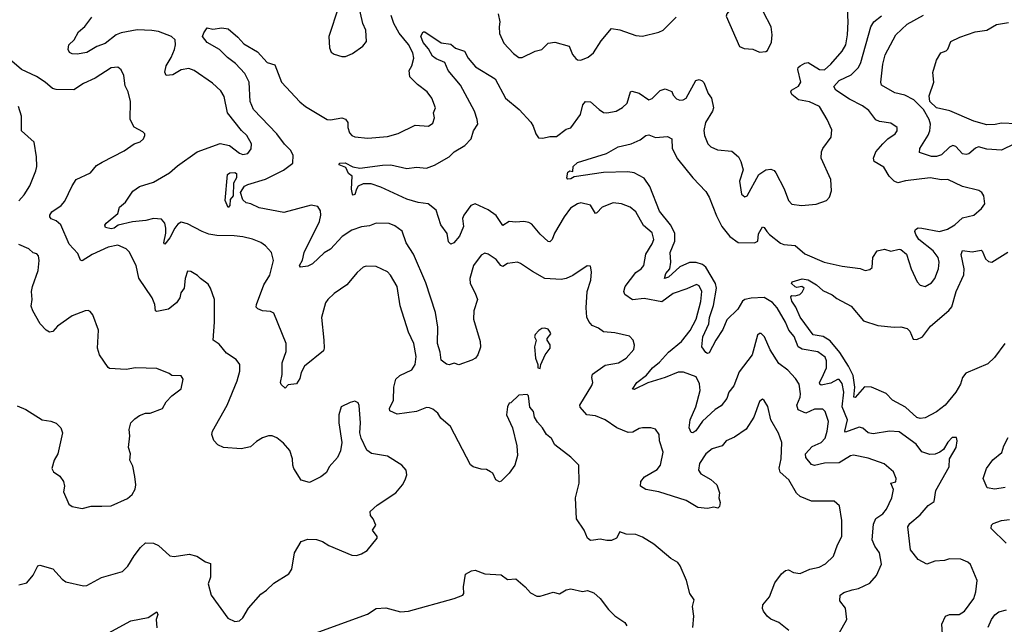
# Model space of a CAD drawing. Extents: x 2199565 to 2323334, y 894172 to 1018966.
# Tile 381 of 440: x 2264891 to 2270953, y 996005 to 999729. Entities that reach past the tile are written whole.
import ezdxf

# ---------------------------------------------------------------- set-up
doc = ezdxf.new("R2010")
doc.units = 0

msp = doc.modelspace()

# ---------------------------------------------------------------- linework, layer by layer
at = {"layer": '0CON10XD'}
for points in [[(2269445, 999528), (2269485, 999532), (2269495, 999540), (2269519.3, 999590.7), (2269523.8, 999635), (2269518, 999685), (2269469.2, 999775), (2269452.5, 999865), (2269437.5, 999905), (2269409.7, 999939.7), (2269385, 999953.3), (2269342.3, 999937.7), (2269315, 999913.3), (2269289.1, 999860.9), (2269268.6, 999835), (2269262.9, 999787.1), (2269243.8, 999765), (2269240.7, 999750.7), (2269323, 999563), (2269351.7, 999551.7), (2269405, 999548), (2269445, 999528)], [(2266853.8, 999805), (2266794.2, 999625), (2266798.8, 999555), (2266809.3, 999529.3), (2266826.4, 999516.4), (2266875, 999501.2), (2266897.3, 999502.7), (2266939.7, 999520.3), (2267003.3, 999565), (2267026.2, 999595), (2267021.4, 999665), (2267004.2, 999705), (2266978.8, 999815)], [(2269025, 997186.5), (2269012.1, 997215), (2269018.1, 997265), (2269052.6, 997345), (2269080, 997445), (2269076.7, 997486.7), (2269055, 997529.5), (2268978, 997558), (2268945, 997557.8), (2268865.7, 997524.3), (2268757.3, 997492.7), (2268675, 997450.8), (2268664.2, 997454.2), (2268690.4, 997495), (2268750.2, 997539.8), (2268785.9, 997584.1), (2268830.9, 997619.1), (2268885, 997680.9), (2268965, 997747.8), (2269019.4, 997815), (2269055.2, 997885), (2269085, 997993.3), (2269089.6, 998055), (2269075, 998089.2), (2269058.5, 998098.5), (2268997.9, 998072.1), (2268915, 998041.5), (2268845, 997991.5), (2268735, 998012.5), (2268663, 998003), (2268617, 998037), (2268610.8, 998055), (2268617.8, 998085), (2268685, 998171.4), (2268718, 998195), (2268734.2, 998215), (2268745.5, 998285), (2268785, 998348), (2268795.4, 998375), (2268785, 998415.8), (2268730.5, 998460.5), (2268685, 998546.2), (2268650, 998575), (2268595, 998594.4), (2268545, 998600), (2268476.2, 998575), (2268445, 998540), (2268435, 998536.2), (2268405, 998585.7), (2268345, 998600), (2268325, 998595.6), (2268282.2, 998567.8), (2268243.1, 998515), (2268183.9, 998415), (2268168.8, 998375), (2268155, 998361.1), (2268145, 998363.5), (2268095, 998407.8), (2268045, 998469.2), (2268025, 998480), (2267995, 998485.6), (2267945, 998481.2), (2267905, 998486.4), (2267865, 998461.4), (2267825, 998523.5), (2267775, 998558.5), (2267694.4, 998595.6), (2267669.2, 998585), (2267625.6, 998525), (2267617.5, 998505), (2267622.5, 998455), (2267599.4, 998395), (2267564, 998355), (2267545, 998345.8), (2267530.5, 998360.5), (2267522.4, 998412.4), (2267484.5, 998465), (2267455.6, 998555), (2267405.3, 998595.3), (2267345, 998602.9), (2267275, 998622.5), (2267115, 998698.1), (2267055, 998716.9), (2267005, 998718.8), (2266975.5, 998704.5), (2266965.6, 998685), (2266955, 998652), (2266945, 998648.8), (2266940, 998655), (2266934.5, 998685), (2266937.5, 998765), (2266915, 998782.5), (2266898, 998818), (2266857.5, 998835), (2266860, 998845), (2266895, 998846.9), (2266941.9, 998821.9), (2266984.3, 998814.3), (2267125, 998833.5), (2267175, 998834.5), (2267275, 998812.1), (2267335, 998820), (2267395.9, 998814.1), (2267445, 998833.1), (2267535, 998883.5), (2267565, 998915.5), (2267632.5, 998955), (2267670.6, 998995), (2267685.6, 999045), (2267710.6, 999085), (2267707.3, 999115), (2267690.4, 999165), (2267605.7, 999325.7), (2267528.1, 999415), (2267508.1, 999465), (2267455, 999488.2), (2267431.8, 999505), (2267408.7, 999548.7), (2267375, 999589.4), (2267361.7, 999628.3), (2267375, 999654), (2267385, 999654.3), (2267486.2, 999586.2), (2267545, 999578.5), (2267573.9, 999553.9), (2267630, 999535), (2267651.7, 999491.7), (2267698, 999438), (2267817.9, 999365), (2267881.8, 999245), (2267965.7, 999175), (2268037.4, 999097.4), (2268052.6, 999072.6), (2268068.1, 999025), (2268085, 999001.4), (2268111.2, 998998.8), (2268155, 999009.2), (2268195, 999010), (2268255, 999054), (2268285, 999063.3), (2268344.3, 999145), (2268358.1, 999205), (2268375, 999224.4), (2268405, 999223.3), (2268459.2, 999175), (2268485, 999156.9), (2268505, 999154.3), (2268562.5, 999165), (2268602.7, 999187.3), (2268630, 999215), (2268651.2, 999285), (2268660.5, 999289.5), (2268705, 999275.8), (2268765, 999235.6), (2268785, 999242.5), (2268835, 999292.9), (2268865, 999302.5), (2268905, 999286.2), (2268915, 999263.8), (2268935, 999241.2), (2268954.1, 999234.1), (2268975, 999235.8), (2268995, 999246.2), (2269054.4, 999355), (2269075, 999360), (2269092.7, 999352.7), (2269102.7, 999342.7), (2269130, 999275), (2269149.4, 999245), (2269161.4, 999185), (2269155.8, 999165), (2269112.9, 999095), (2269102.7, 999047.3), (2269106, 999015), (2269128, 998965), (2269146.8, 998946.8), (2269187.9, 998927.9), (2269275, 998920), (2269315.7, 998885), (2269330.8, 998855), (2269344.2, 998805), (2269321.9, 998735), (2269334.3, 998654.3), (2269355, 998638.8), (2269370, 998645), (2269441.2, 998775), (2269485, 998804.2), (2269515, 998808.1), (2269535, 998800.6), (2269546, 998786), (2269598, 998688), (2269624.7, 998614.7), (2269645, 998592), (2269705, 998584.2), (2269795, 998592), (2269857.5, 998615), (2269876.2, 998635), (2269888.8, 998675), (2269884.2, 998745), (2269825.5, 998875), (2269828.1, 998915), (2269835.7, 998935), (2269887.5, 999005), (2269890.3, 999050.3), (2269863.1, 999115), (2269815.8, 999195), (2269752.4, 999222.4), (2269685.8, 999235), (2269645, 999267.5), (2269638.1, 999285), (2269642.5, 999295), (2269685, 999319.1), (2269700, 999345), (2269681.4, 999421.4), (2269684.4, 999435), (2269695.6, 999445), (2269725, 999462), (2269745, 999466.1), (2269815, 999422.9), (2269845, 999419.6), (2269885, 999455.5), (2269954.8, 999535.3), (2269976, 999575), (2269987.3, 999635), (2269991.8, 999715), (2269987.1, 999795)], [(2267837.5, 999765), (2267847.1, 999715), (2267841.9, 999685), (2267845.8, 999644.2), (2267871.4, 999585), (2267930.2, 999520.2), (2267965, 999495.8), (2267985, 999496), (2268065, 999536), (2268105, 999546), (2268145, 999584.2), (2268185, 999590), (2268273.8, 999565), (2268294.6, 999515), (2268315, 999490), (2268325, 999482), (2268345, 999480), (2268391.2, 999498.8), (2268423.8, 999525), (2268470.8, 999599.2), (2268535, 999673.8), (2268585, 999665.6), (2268685, 999630.6), (2268725, 999628), (2268825, 999652.5), (2268853.3, 999665), (2268932.5, 999745)], [(2271015, 998963.6), (2270934.7, 998925.3), (2270845, 998931.5), (2270794.6, 998945.4), (2270775, 998937.1), (2270735, 998902.9), (2270717.7, 998897.7), (2270695, 998901.9), (2270655, 998947.1), (2270635, 998953.9), (2270615, 998943.8), (2270565, 998897.3), (2270535, 998886.2), (2270505, 998885.4), (2270431.4, 998911.4), (2270432.2, 998935), (2270483.1, 999016.9), (2270494.2, 999045), (2270497.4, 999085), (2270489.5, 999115), (2270455, 999176.3), (2270395, 999234.7), (2270339.2, 999265), (2270277.7, 999277.7), (2270196.2, 999325), (2270192, 999345), (2270204.5, 999454.5), (2270218.3, 999511.7), (2270285.6, 999635), (2270355, 999701.1), (2270455, 999757.5)], [(2267174.5, 998154.5), (2267155, 998175.7), (2267085, 998208.1), (2267025, 998210), (2267005.6, 998204.4), (2266968.3, 998171.7), (2266905, 998095.8), (2266827.6, 998042.4), (2266788, 998005), (2266774.3, 997985), (2266750, 997895), (2266763.6, 997755), (2266765.6, 997705), (2266760.5, 997689.5), (2266644.6, 997595.4), (2266624.4, 997555), (2266615, 997518.8), (2266595, 997486.2), (2266545, 997480), (2266525, 997460), (2266501.2, 997481.2), (2266496, 997495), (2266506.8, 997543.2), (2266507.5, 997615), (2266532.7, 997685), (2266531.1, 997735), (2266455, 997921.2), (2266435, 997931.1), (2266385, 997935.6), (2266358.2, 997948.2), (2266348, 997958), (2266349.7, 997975), (2266394, 998096), (2266431.1, 998155), (2266454.3, 998245), (2266441.2, 998295), (2266405, 998336.2), (2266376.4, 998356.4), (2266325, 998376.9), (2266265, 998390.8), (2266211.7, 998398.3), (2266105, 998399.4), (2266055, 998408.9), (2266015, 998423.6), (2265925, 998471.9), (2265885, 998481.4), (2265865, 998470), (2265845.3, 998444.7), (2265816.1, 998385), (2265785, 998346), (2265778.6, 998355), (2265790.4, 998415), (2265790, 998445), (2265784.3, 998475), (2265765, 998500), (2265715.9, 998504.1), (2265667.3, 998492.7), (2265585, 998484.4), (2265497.4, 998462.6), (2265471.9, 998445), (2265455, 998441.7), (2265418.9, 998448.9), (2265415, 998462.5), (2265423.3, 998475), (2265495.4, 998535), (2265505.5, 998575), (2265542, 998605), (2265587, 998673), (2265628.7, 998701.3), (2265715, 998729.1), (2265814.3, 998785), (2265862, 998828), (2265984.5, 998915.5), (2266125, 998965.8), (2266182.5, 998955), (2266245, 998906.2), (2266265, 998899.2), (2266295, 998903.8), (2266316.8, 998933.2), (2266319.2, 998965), (2266290, 999015), (2266256.7, 999046.7), (2266170, 999155), (2266150, 999255), (2266130.3, 999290.3), (2266078.7, 999338.7), (2265965, 999415.6), (2265932.4, 999427.6), (2265885, 999419.6), (2265835, 999389.5), (2265792.9, 999385), (2265784.6, 999405), (2265792.2, 999445), (2265823.3, 999495), (2265843.3, 999545), (2265850.6, 999575), (2265848.6, 999605), (2265826.7, 999625), (2265745, 999655.3), (2265705, 999663.3), (2265615, 999666.6), (2265515, 999647.4), (2265484.8, 999635.2), (2265416.9, 999583.1), (2265365.3, 999564.7), (2265305, 999527.1), (2265245, 999516.5), (2265215, 999518.9), (2265197.3, 999527.3), (2265190.6, 999545), (2265193.8, 999575), (2265226.2, 999605), (2265253.3, 999655), (2265292.6, 999687.4), (2265334.6, 999745.4)], [(2269626.1, 995966.1), (2269565, 996016.2), (2269515.8, 996035.8), (2269493.3, 996055), (2269470, 996085), (2269463.3, 996103.3), (2269466.7, 996125), (2269506.2, 996175), (2269539.5, 996260.5), (2269580, 996315), (2269605, 996336.2), (2269625, 996340), (2269654.3, 996324.3), (2269695, 996318), (2269755, 996344.2), (2269812.2, 996357.8), (2269851.9, 996378.1), (2269902, 996425), (2269925.7, 996495), (2269953.1, 996545), (2269952.2, 996645), (2269938, 996735), (2269905, 996763.3), (2269765, 996762.9), (2269695, 996793.1), (2269673.3, 996813.3), (2269625.7, 996895), (2269572.8, 996942.8), (2269566.1, 996966.1), (2269579.6, 997025), (2269584, 997125), (2269563, 997183), (2269515.7, 997265), (2269497, 997347), (2269475, 997383.3), (2269465, 997391.2), (2269445, 997376.7), (2269409.8, 997280.2), (2269363.1, 997206.9), (2269292.1, 997157.9), (2269240, 997135), (2269215.5, 997104.5), (2269155, 997085.6), (2269115, 997055.5), (2269076.7, 996995), (2269070, 996955), (2269085, 996932.5), (2269146.6, 996896.6), (2269183.8, 996865), (2269199.2, 996815), (2269196, 996785), (2269204, 996755), (2269199.5, 996730.5), (2269188.8, 996721.2), (2269165, 996726.2), (2269125, 996718), (2269065, 996724.2), (2268995, 996767.1), (2268825, 996821.4), (2268745.9, 996835.9), (2268712.5, 996855), (2268714.4, 996885), (2268737, 996913), (2268815, 996958.6), (2268835.6, 996985), (2268852, 997065), (2268830.8, 997135), (2268827.5, 997175), (2268805, 997207.5), (2268775.7, 997215.7), (2268725, 997215.5), (2268705, 997210.9), (2268665, 997188.2), (2268636.7, 997186.7), (2268567.5, 997215), (2268494.7, 997264.7), (2268435, 997290), (2268383.3, 997295), (2268342.1, 997342.1), (2268338.8, 997355), (2268413.9, 997476.1), (2268420, 997495), (2268413.8, 997525), (2268417.5, 997545), (2268495, 997600.8), (2268576.7, 997615), (2268625.4, 997644.6), (2268672.1, 997697.9), (2268676.9, 997725), (2268667.1, 997755), (2268645, 997780), (2268555, 997800.5), (2268485.4, 997805.4), (2268455, 997828.6), (2268415, 997845.6), (2268395, 997870), (2268383.4, 997896.6), (2268377.8, 997955), (2268384.4, 998055), (2268406.2, 998125), (2268411.2, 998175), (2268405, 998210), (2268385, 998212.5), (2268297.4, 998152.6), (2268255.6, 998134.4), (2268225, 998128.6), (2268124.6, 998134.6), (2268047.3, 998177.3), (2267975, 998228), (2267955, 998235.8), (2267895, 998227.1), (2267865, 998208.9), (2267854.1, 998214.1), (2267825, 998251.4), (2267775, 998285.6), (2267755, 998291.1), (2267731.4, 998278.6), (2267684.2, 998215), (2267662.9, 998135), (2267664.5, 998104.5), (2267695.4, 998045.4), (2267708.9, 998005), (2267687.3, 997935), (2267685.6, 997885), (2267726, 997746), (2267727.3, 997712.7), (2267712, 997665), (2267696.2, 997645), (2267675, 997632), (2267595, 997603.8), (2267565, 997613.3), (2267535, 997604), (2267517.7, 997607.7), (2267485, 997631.2), (2267480.2, 997680.2), (2267462.3, 997735), (2267465.4, 997835), (2267450, 997925), (2267391.2, 998108.8), (2267315.6, 998285), (2267270.6, 998355), (2267245, 998426), (2267200.2, 998460.2), (2267165, 998474.4), (2267085, 998475.6), (2267045, 998459.4), (2266995, 998452.5), (2266935, 998432.5), (2266876, 998394), (2266805, 998315.8), (2266765, 998293.1), (2266693.8, 998225), (2266665, 998210), (2266620, 998205), (2266612.9, 998215), (2266632.5, 998247.5), (2266643.1, 998295), (2266736.1, 998485), (2266745.5, 998525), (2266742.4, 998552.4), (2266727.6, 998577.6), (2266685, 998586.4), (2266517.7, 998542.3), (2266365, 998569.4), (2266315, 998595.7), (2266285, 998601.4), (2266265, 998620), (2266251.2, 998665), (2266275, 998703.4), (2266295, 998714.6), (2266405, 998746.9), (2266515, 998801.5), (2266571.9, 998845), (2266575.4, 998895), (2266558.8, 998925), (2266522.3, 998962.3), (2266475, 999025.4), (2266330, 999175), (2266309.6, 999225), (2266304.7, 999345), (2266277.8, 999397.8), (2266219.1, 999459.1), (2266170, 999495), (2266121.2, 999545), (2266045, 999588.8), (2266016.7, 999625), (2266025, 999647.5), (2266045, 999679.2), (2266080.7, 999670.7), (2266135, 999679.2), (2266175, 999672), (2266235, 999620.4), (2266270.2, 999580.2), (2266355, 999531.8), (2266415, 999465.7), (2266461.7, 999451.7), (2266502.3, 999345), (2266615, 999223.5), (2266650.8, 999195), (2266785, 999114.4), (2266805, 999111.9), (2266875, 999124), (2266897, 999117), (2266910.8, 999095), (2266910.8, 999065), (2266921.7, 999031.7), (2266935, 999016.2), (2266955, 999008), (2267035, 998999.4), (2267155, 999008.9), (2267221.7, 999028.3), (2267325, 999079.4), (2267407.3, 999072.7), (2267435, 999092.5), (2267443.8, 999125), (2267438, 999155), (2267451.2, 999185), (2267428.1, 999245), (2267399.2, 999285), (2267339.8, 999329.8), (2267292.5, 999377.5), (2267289.4, 999415), (2267305.7, 999445), (2267317.1, 999492.9), (2267311.1, 999525), (2267285, 999576.7), (2267226.8, 999646.8), (2267194.6, 999705), (2267178.9, 999755)], [(2270521.7, 996761.7), (2270530.6, 996829.4), (2270612.5, 996975), (2270616, 997025), (2270656, 997095), (2270663.3, 997135), (2270657.5, 997155), (2270632.5, 997155), (2270605, 997126.7), (2270577.3, 997082.7), (2270555.7, 997064.3), (2270526.6, 997053.4), (2270495, 997050.6), (2270445, 997067.5), (2270410, 997115), (2270305, 997191.5), (2270245, 997195.4), (2270145, 997179.2), (2270115, 997184.4), (2270082.2, 997212.2), (2270058.7, 997218.7), (2269975, 997189.4), (2269970.9, 997195), (2269986.5, 997265), (2269954, 997345), (2269964, 997435), (2269955, 997488.9), (2269935, 997512.7), (2269925, 997512.7), (2269885, 997490.7), (2269825, 997478), (2269816.2, 997485), (2269815.7, 997495), (2269828.8, 997521.2), (2269857.4, 997585), (2269858.2, 997628.2), (2269850.7, 997650.7), (2269805, 997682.9), (2269708.7, 997698.7), (2269683.6, 997713.6), (2269658.5, 997778.5), (2269627, 997817), (2269606.4, 997865), (2269555, 997953.8), (2269525, 997986.5), (2269475, 998017.6), (2269393.6, 998013.6), (2269355.8, 998005), (2269340, 997995), (2269311.4, 997945), (2269245, 997880), (2269220, 997820), (2269176.1, 997755), (2269135, 997676.2), (2269125, 997673.3), (2269115, 997680), (2269090, 997715), (2269095.9, 997775), (2269134.4, 997855.6), (2269138.4, 997895), (2269161.8, 997968.2), (2269181.1, 998075), (2269174, 998105), (2269115.3, 998205.3), (2269095, 998220.4), (2269055, 998233.4), (2269015, 998232.7), (2268955, 998206.7), (2268885, 998143.1), (2268860.8, 998135), (2268868.5, 998165), (2268893.3, 998195), (2268900, 998235), (2268896.1, 998295), (2268923.7, 998365), (2268923.3, 998415), (2268897.8, 998465), (2268830.5, 998550.5), (2268771.2, 998701.2), (2268735, 998752.8), (2268675, 998786.5), (2268635, 998792.7), (2268485, 998788.5), (2268305, 998762), (2268285, 998749.2), (2268266.4, 998746.4), (2268260, 998755), (2268265, 998790), (2268277, 998797), (2268297, 998793), (2268298.8, 998825), (2268325, 998849.4), (2268504.1, 998904.1), (2268575, 998945.5), (2268656.2, 998963.8), (2268710.8, 998989.3), (2268745, 999015.6), (2268765, 999018.9), (2268805, 999003.1), (2268878.9, 999008.9), (2268905.6, 998995), (2268907.1, 998935), (2268941.7, 998871.7), (2269035.3, 998755.3), (2269115, 998671.2), (2269136, 998636), (2269180.6, 998520.6), (2269213.2, 998455), (2269262.8, 998392.8), (2269315, 998357.5), (2269415.5, 998354.5), (2269434.4, 998365.6), (2269440.1, 998409.9), (2269465, 998454), (2269475, 998450), (2269491.1, 998425), (2269506.9, 998405), (2269575, 998351.8), (2269595, 998344.6), (2269665, 998337.9), (2269725, 998286.9), (2269843.3, 998235), (2269955, 998210.6), (2270065, 998195.7), (2270095, 998184), (2270125, 998190), (2270138.3, 998201.7), (2270143.8, 998265), (2270170, 998305), (2270215, 998315.7), (2270255, 998304), (2270304.3, 998315.7), (2270315, 998312.9), (2270350.8, 998285), (2270379.4, 998195), (2270416, 998115), (2270435, 998094.2), (2270465, 998085.8), (2270505, 998108), (2270525.8, 998135), (2270547.1, 998195), (2270551.8, 998235), (2270544.5, 998265), (2270514.4, 998305), (2270426.2, 998375), (2270408, 998405), (2270402, 998425), (2270405, 998437.5), (2270423.1, 998446.9), (2270445.5, 998445.5), (2270553.6, 998423.6), (2270602, 998438), (2270648.6, 998465), (2270695, 998508.1), (2270765, 998525.7), (2270811.2, 998565), (2270833.3, 998595), (2270826.7, 998645), (2270813.9, 998663.9), (2270795, 998676.2), (2270695, 998700.6), (2270605, 998744.3), (2270565, 998743.3), (2270495.6, 998754.4), (2270345, 998735.6), (2270296.4, 998723.6), (2270275, 998733.5), (2270244.2, 998764.2), (2270210.4, 998820.4), (2270150.8, 998855), (2270146.8, 998876.8), (2270160.9, 998915), (2270204.7, 998965.3), (2270235, 998994.4), (2270281.2, 999025), (2270293.8, 999045), (2270293.9, 999063.9), (2270255, 999092.5), (2270185, 999102.2), (2270161.5, 999111.5), (2270118.7, 999168.7), (2270078.9, 999198.9), (2269999.7, 999239.7), (2269915, 999294.6), (2269903.6, 999316.4), (2269936.5, 999355), (2270010.4, 999389.6), (2270054.7, 999435.3), (2270068.5, 999465), (2270131.1, 999685), (2270148.9, 999715), (2270196.9, 999753.1)], [(2271028.2, 999088.2), (2270935, 999091.2), (2270897, 999083), (2270845, 999082.2), (2270764.4, 999104.4), (2270617.9, 999167.9), (2270535.7, 999185), (2270494.3, 999225), (2270490.8, 999260.8), (2270518.8, 999345), (2270513.6, 999403.6), (2270535, 999480), (2270562.5, 999525), (2270595, 999537.5), (2270605, 999547.5), (2270623.3, 999595), (2270678.6, 999621.4), (2270773.3, 999655), (2270845, 999664.3), (2270905, 999699.2), (2270977.7, 999712.3)], [(2264885, 996247.5), (2264935, 996260), (2264975, 996306.7), (2265002.5, 996365), (2265015, 996370), (2265095, 996346.2), (2265152.4, 996282.4), (2265175, 996265.8), (2265285, 996241.4), (2265305, 996244.2), (2265395, 996294), (2265525, 996331.2), (2265557.3, 996362.7), (2265595, 996426.7), (2265635, 996478.8), (2265665.9, 996505.9), (2265715, 996504), (2265745, 996491.2), (2265816.1, 996426.1), (2265842.5, 996422.5), (2265935, 996437.5), (2265982.5, 996425), (2266035, 996390), (2266065, 996380), (2266065.8, 996295), (2266052, 996255), (2266070, 996185), (2266173, 996043), (2266215, 996022.5), (2266245, 996026.2), (2266265, 996044), (2266299.2, 996105), (2266375, 996191.2), (2266410, 996215), (2266455, 996258), (2266548.8, 996315), (2266566.2, 996345), (2266584, 996445), (2266625, 996516), (2266665, 996529.4), (2266717.6, 996527.6), (2266755, 996515.7), (2266795, 996490.8), (2266935, 996430), (2266965, 996428.8), (2266995, 996438.8), (2267029.5, 996460.5), (2267091.2, 996535), (2267092, 996545), (2267063.3, 996585), (2267083.8, 996615), (2267066.7, 996655), (2267050, 996675), (2267049.3, 996700.7), (2267091.2, 996738.8), (2267206.2, 996815), (2267248.8, 996865), (2267264.2, 996895.8), (2267274, 996925), (2267270, 996955), (2267244, 996985), (2267155, 997040), (2267056.4, 997056.4), (2267027.4, 997077.4), (2266992.4, 997152.4), (2266985.5, 997184.5), (2266990, 997245), (2266981.7, 997351.7), (2266975, 997368.8), (2266955, 997379.2), (2266925, 997372), (2266870, 997345), (2266856.7, 997295), (2266855.8, 997245), (2266874, 997125), (2266865.7, 997074.3), (2266847, 997033), (2266795.9, 996974.1), (2266780.5, 996939.5), (2266745, 996913.3), (2266675, 996878.8), (2266625, 996892.5), (2266578.8, 996965), (2266572, 996985), (2266571.2, 997025), (2266553.8, 997075), (2266515, 997120), (2266474.1, 997154.1), (2266446.4, 997166.4), (2266423.6, 997166.4), (2266385, 997154), (2266348.3, 997131.7), (2266312.7, 997097.3), (2266255, 997086), (2266145, 997094.2), (2266110.9, 997110.9), (2266087.3, 997137.3), (2266074.2, 997174.2), (2266078, 997195), (2266168.6, 997355), (2266230.8, 997505), (2266246.7, 997565), (2266246.7, 997605), (2266223.3, 997635), (2266164, 997675), (2266120.2, 997730.2), (2266083.1, 997755), (2266091.4, 997865), (2266090, 998005), (2266066.7, 998075), (2266050.7, 998100.7), (2266003.3, 998135), (2265985, 998153.3), (2265945, 998177.5), (2265925, 998180), (2265910, 998135), (2265903.3, 998075), (2265883.8, 998046.2), (2265876.7, 998015), (2265856.2, 997985), (2265806.7, 997945), (2265735, 997931.2), (2265726.7, 997936.7), (2265724, 997975), (2265707.5, 998015), (2265625, 998136.7), (2265608.9, 998215), (2265565, 998300), (2265546.7, 998316.7), (2265495, 998340.8), (2265435, 998328.8), (2265336.4, 998283.6), (2265275, 998244.3), (2265265, 998248.8), (2265248.6, 998288.6), (2265195, 998346.9), (2265144, 998465), (2265115, 998490.8), (2265085, 998502.9), (2265076.7, 998515), (2265076.5, 998525), (2265089.5, 998545), (2265145.7, 998585), (2265169.8, 998610.2), (2265215, 998706.2), (2265238, 998745), (2265326.7, 998785), (2265365, 998830), (2265398.8, 998851.2), (2265535, 998921.2), (2265595, 998963.3), (2265633.6, 998976.4), (2265652.5, 998995), (2265662.5, 999015), (2265662.5, 999025), (2265648.3, 999038.3), (2265595, 999067.5), (2265571.2, 999115), (2265572.5, 999225), (2265558, 999285), (2265540.9, 999320.9), (2265532, 999385), (2265515, 999420), (2265495, 999435.6), (2265455, 999431.9), (2265355, 999368.1), (2265285, 999335.6), (2265225, 999296.8), (2265115, 999298.5), (2265094.2, 999304.2), (2265048.9, 999345), (2264995, 999378.2), (2264902.3, 999422.3), (2264827.8, 999485)], [(2264886.4, 998613.6), (2264919.3, 998650.7), (2264954.5, 998705.5), (2264991.3, 998798.7), (2264996.5, 998825), (2264994.4, 998885), (2264980.8, 998975), (2264902.7, 999045), (2264902.9, 999135), (2264884.3, 999195)], [(2266175, 998571.4), (2266156.2, 998615), (2266170, 998775), (2266185.4, 998785.4), (2266215, 998787.5), (2266225, 998781.5), (2266226.7, 998755), (2266207, 998723), (2266205.6, 998645), (2266187.7, 998622.3), (2266184.2, 998585), (2266175, 998571.4)], [(2265396.9, 996733.1), (2265455, 996734.3), (2265555, 996780), (2265584, 996805), (2265602.1, 996837.9), (2265606.9, 996865), (2265600, 996915), (2265588.3, 996978.3), (2265570, 997015), (2265572.5, 997055), (2265562, 997095), (2265568.8, 997165), (2265566.2, 997205), (2265576.2, 997245), (2265599.7, 997270.3), (2265629.7, 997290.3), (2265665, 997306), (2265695, 997306), (2265770, 997335), (2265793.8, 997375), (2265828.3, 997411.7), (2265885.5, 997454.5), (2265898.6, 997515), (2265885, 997535.8), (2265827.5, 997537.5), (2265810.7, 997550.7), (2265735, 997580.6), (2265605, 997584), (2265545.9, 997574.1), (2265445, 997580.8), (2265435, 997587.5), (2265382, 997665), (2265370, 997705), (2265375.7, 997815.7), (2265340.7, 997910.7), (2265325, 997932.5), (2265313, 997937), (2265295, 997936.2), (2265215, 997904), (2265125, 997841.9), (2265095, 997808.6), (2265075, 997804.4), (2265055, 997815.8), (2265017.5, 997855), (2264972, 997935), (2264962, 997965), (2264968.8, 998005), (2264964, 998055), (2264969.2, 998085), (2265005.7, 998185), (2265011.2, 998245), (2265007.5, 998275), (2264995.9, 998285.9), (2264975, 998292), (2264947.8, 998317.8), (2264885, 998344.3)], [(2270955, 997734.3), (2270891.3, 997648.7), (2270851.2, 997608.8), (2270715, 997551.2), (2270696, 997525), (2270682.6, 997485), (2270654.8, 997435.2), (2270587.7, 997355), (2270535.5, 997314.5), (2270465, 997276.1), (2270435, 997273.3), (2270415, 997279.2), (2270345, 997343.2), (2270265.3, 997385.3), (2270225, 997427.5), (2270135, 997464.7), (2270092.6, 997467.4), (2270035, 997402.9), (2270026.7, 997405), (2270033.4, 997465), (2270022.7, 997537.3), (2269994, 997594), (2269939.1, 997679.1), (2269880.2, 997750.2), (2269837.8, 997777.8), (2269775, 997786.9), (2269695, 997895.8), (2269669.1, 997959.1), (2269644.2, 997995), (2269638.3, 998021.7), (2269645, 998030), (2269665, 998027.5), (2269693.6, 998036.4), (2269708.8, 998051.2), (2269720, 998075), (2269706.1, 998086.1), (2269675, 998078.8), (2269665, 998083.8), (2269643.3, 998105), (2269647.5, 998115), (2269708.1, 998131.9), (2269745, 998127.5), (2269795.8, 998095), (2269835, 998060), (2269893.3, 998035), (2269922.6, 998012.6), (2270010, 997965), (2270085, 997873.8), (2270175, 997845.6), (2270275, 997835.6), (2270315, 997838), (2270355, 997826.2), (2270371.2, 997811.2), (2270392.2, 997762.2), (2270415, 997758.6), (2270449.2, 997775), (2270498, 997842), (2270611.8, 997938.2), (2270629.7, 997960.3), (2270656.7, 998055), (2270703.1, 998156.9), (2270704.6, 998195), (2270686.6, 998283.4), (2270695, 998308), (2270755, 998300), (2270809.6, 998309.6), (2270816.4, 998305), (2270836, 998256), (2270855, 998238.9), (2270875, 998235.5), (2270975, 998296.2)], [(2269035.8, 995985), (2269040.8, 996055), (2269032.5, 996115), (2269044, 996155), (2269016.2, 996195), (2268996, 996275), (2268958, 996365), (2268943.8, 996385), (2268899.7, 996409.7), (2268795, 996499.2), (2268725, 996542), (2268685, 996559.2), (2268625, 996560), (2268585, 996573.8), (2268564.2, 996535.8), (2268535, 996522), (2268505, 996521.2), (2268465, 996530), (2268422.9, 996522.9), (2268405, 996522.2), (2268387.1, 996535), (2268365.7, 996585.7), (2268318.8, 996655), (2268313.1, 996785), (2268335.8, 996875), (2268333.3, 996985), (2268285, 997034.2), (2268185, 997110.8), (2268165, 997148.8), (2268133.8, 997175), (2268110, 997215), (2268079.2, 997249.2), (2268061.2, 997281.2), (2268053.3, 997315), (2268032.3, 997342.3), (2268022.5, 997412.5), (2268015, 997420), (2267965, 997416.7), (2267915, 997370), (2267905, 997367.5), (2267894.4, 997345), (2267888.6, 997295), (2267925.8, 997215), (2267952.5, 997105), (2267956, 997045), (2267938.8, 996985), (2267904, 996935), (2267855, 996886.7), (2267845, 996883.3), (2267823.3, 996895), (2267803.3, 996935), (2267790, 996945), (2267765, 996957.5), (2267731.4, 996961.4), (2267682.5, 996975), (2267667, 996987), (2267543, 997223), (2267484, 997274), (2267464.6, 997304.6), (2267435, 997330), (2267415, 997339.2), (2267395, 997339.4), (2267335, 997315.5), (2267215, 997298.6), (2267169.4, 997319.4), (2267167.8, 997335), (2267193.3, 997385), (2267194.4, 997465), (2267206.7, 997515), (2267231.7, 997538.3), (2267305, 997572), (2267325.5, 997605), (2267331.2, 997655), (2267317.8, 997735), (2267284.5, 997805), (2267234.2, 997965.8), (2267214.4, 998085), (2267174.5, 998154.5)], [(2268095, 997580), (2268100, 997605), (2268126.7, 997665), (2268156.4, 997706.4), (2268156.4, 997726.4), (2268137.5, 997755), (2268137.5, 997765), (2268160, 997795), (2268157.5, 997805), (2268145, 997822.5), (2268125, 997830), (2268105, 997826.7), (2268087.5, 997815), (2268065, 997790), (2268060, 997775), (2268070, 997755), (2268060, 997715), (2268066.2, 997645), (2268080, 997605), (2268080, 997585), (2268095, 997580)], [(2269860.4, 995815), (2269983.3, 996035), (2269974.4, 996104.4), (2269940.3, 996150.3), (2269941.2, 996185), (2269965, 996200), (2270017, 996217), (2270054.3, 996225.7), (2270125, 996258.8), (2270166.2, 996305), (2270196.7, 996375), (2270184.2, 996445), (2270155.5, 996485.5), (2270139.1, 996525), (2270147.7, 996622.3), (2270162.3, 996657.7), (2270205, 996685.6), (2270227.1, 996715), (2270260, 996785), (2270270, 996835), (2270253.8, 996875), (2270285, 996883.3), (2270285.9, 996904.1), (2270270, 996945), (2270213.4, 996993.4), (2270115, 997027.5), (2270025, 997047.5), (2270005, 997043.3), (2269935, 996998.9), (2269845, 996997.5), (2269785, 996982.9), (2269765, 996990), (2269731.4, 997031.4), (2269728.9, 997055), (2269770.7, 997099.3), (2269825, 997125.4), (2269849.3, 997150.7), (2269862.7, 997195), (2269870.8, 997255), (2269850, 997315), (2269835, 997329.2), (2269785, 997330.4), (2269730, 997305), (2269683.2, 997325), (2269676.1, 997355), (2269696.7, 997405), (2269698.9, 997425), (2269688.9, 997485), (2269668.1, 997518.1), (2269619.9, 997569.9), (2269565, 997611.2), (2269511.9, 997695), (2269476.7, 997775), (2269455, 997796.7), (2269445, 997796.2), (2269434, 997785), (2269399.4, 997665), (2269320.8, 997559.2), (2269287.1, 997472.9), (2269256.7, 997435), (2269244.5, 997395), (2269209.8, 997350.2), (2269172.4, 997327.6), (2269094.8, 997255.2), (2269052.8, 997197.2), (2269035, 997184.5), (2269025, 997186.5)], [(2264875, 997350), (2264928.3, 997328.3), (2265030, 997265), (2265083.3, 997256.7), (2265115, 997243.8), (2265143.8, 997215), (2265153.8, 997185), (2265126, 997055), (2265103.3, 997015), (2265090, 996965), (2265100, 996945), (2265137.7, 996917.7), (2265160, 996885), (2265167.1, 996855), (2265161.7, 996821.7), (2265194.1, 996744.1), (2265215, 996731.2), (2265275, 996719.2), (2265331.7, 996731.7), (2265396.9, 996733.1)], [(2270958.3, 996848.3), (2270895, 996838), (2270846.1, 996846.1), (2270822.5, 996902.5), (2270842.5, 996965), (2270881.5, 997018.5), (2270937.2, 997062.8), (2270950, 997105), (2270975.7, 997155)], [(2270572.9, 995945), (2270568.8, 996005), (2270590, 996055), (2270615, 996066), (2270675, 996065.8), (2270708, 996085), (2270765.5, 996165), (2270777.8, 996205), (2270786, 996275), (2270744.2, 996374.2), (2270728.3, 996388.3), (2270685.5, 996405.5), (2270615, 996407.5), (2270585, 996398.5), (2270525, 996393.1), (2270475, 996374.5), (2270422.9, 996405), (2270375, 996463.8), (2270359.4, 996605), (2270371.9, 996625), (2270435, 996678.9), (2270484, 996736), (2270521.7, 996761.7)], [(2270964.1, 996504.1), (2270871.2, 996595), (2270873.8, 996615), (2270885, 996625.8), (2270935, 996644.3), (2270985, 996650)], [(2266665, 995933.8), (2267031.7, 996068.3), (2267085, 996103.3), (2267145, 996106), (2267235, 996082), (2267285, 996086), (2267565.8, 996164.2), (2267620, 996185), (2267626, 996195), (2267624, 996235), (2267636.4, 996313.6), (2267672.5, 996335), (2267695, 996338), (2267755, 996315.7), (2267855, 996310.6), (2267895, 996281.1), (2267945, 996284.2), (2268003.8, 996235), (2268035, 996198), (2268075, 996179.4), (2268095, 996178.6), (2268175, 996202), (2268215, 996192.5), (2268255, 996216.7), (2268285, 996223.8), (2268355, 996206.2), (2268387, 996213), (2268425, 996198), (2268465, 996164), (2268516.6, 996096.6), (2268555, 996058), (2268615.6, 996015.6), (2268629.2, 995995)], [(2265435, 995950.8), (2265575, 996025.7), (2265683, 996047), (2265735, 996081.2), (2265740.8, 996065), (2265732, 996035), (2265736.4, 995983.6)], [(2270853, 995987), (2270873.8, 996035), (2270895, 996064.3), (2270917.9, 996082.1), (2270965.4, 996094.6)]]:
    msp.add_lwpolyline(points, dxfattribs=at)

doc.saveas('drawing.dxf')
